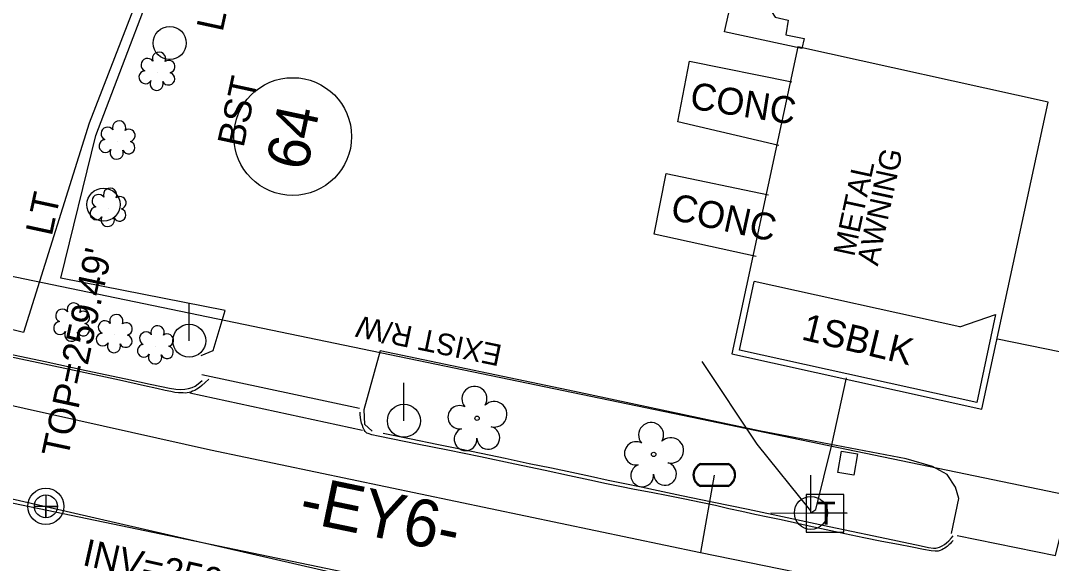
# Model space of a CAD drawing. Extents: x 2100323 to 2109811, y 740376 to 749755.
# Drawn here: x 2106035.2 to 2106188.3, y 744038.4 to 744119.1 of the extents above; entities that cross this region are included whole.
import ezdxf

# ---------------------------------------------------------------- set-up
doc = ezdxf.new("R2010")
doc.units = 0
for name, color, linetype in [('Exist Building', 7, 'Continuous'), ('Exist Building Metal Canopy', 7, 'Continuous'), ('Exist Building Metal Canopy Text', 7, 'Continuous'), ('Exist Building Text', 7, 'Continuous'), ('Exist Horizontal Alignment', 7, 'Continuous'), ('Exist Horizontal Alignment Direction Label', 7, 'Continuous'), ('Exist Other Culture Area Outline', 7, 'Continuous'), ('Exist Property Owner Number CELL', 7, 'Continuous'), ('Exist Right of Way Line', 7, 'Continuous'), ('Exist Right of Way Line Text', 7, 'Continuous'), ('Exist Roads Change in Surface', 7, 'Continuous'), ('Exist Roads Change in Surface Text', 7, 'Continuous'), ('Exist Roads Curbs', 7, 'Continuous'), ('Exist Roads EOP', 7, 'Continuous'), ('Exist Roads EOP Other', 7, 'Continuous'), ('Exist Roads EOP Other Text', 7, 'Continuous'), ('Exist Utilities Other Pole CELL', 7, 'Continuous'), ('Exist Utilities Other Pole Text', 7, 'Continuous'), ('Exist Utilities Power Joint Use Telephone CELL', 7, 'Continuous'), ('Exist Utilities Power Pole CELL', 7, 'Continuous'), ('Exist Utilities Power UG Cable SUE LOS B', 7, 'Continuous'), ('Exist Utilities Sanitary Sewer Manhole CELL', 7, 'Continuous'), ('Exist Utilities Sanitary Sewer Manhole Text', 7, 'Continuous'), ('Exist Utilities Sanitary Sewer UG Line', 7, 'Continuous'), ('Exist Utilities Sanitary Sewer UG Line Invert Elevation', 7, 'Continuous'), ('Exist Utilities Telephone Pedestal CELL', 7, 'Continuous'), ('Exist Utilities Water Meter CELL', 7, 'Continuous'), ('Exist Utilities Water UG Line SUE LOS B', 7, 'Continuous'), ('Exist Vegetation Hedge Row', 7, 'Continuous'), ('Exist Vegetation Shrub CELL', 7, 'Continuous'), ('Exist Vegetation Tree CELL', 7, 'Continuous')]:
    doc.layers.add(name, color=color, linetype=linetype)

msp = doc.modelspace()

# ---------------------------------------------------------------- linework, layer by layer
at = {"layer": 'Exist Building'}
for p, q in [((2106141.98, 744070.1), (2106144.13, 744080.3)), ((2106174.7, 744073.57), (2106144.13, 744080.3)), ((2106174.7, 744073.57), (2106179.97, 744075.4)), ((2106179.97, 744075.4), (2106177.21, 744062.34)), ((2106177.21, 744062.34), (2106141.98, 744070.1))]:
    msp.add_line(p, q, dxfattribs=at)
at = {"layer": 'Exist Building Metal Canopy'}
for p, q in [((2106150.63, 744115.18), (2106140.84, 744069.55)), ((2106187.8, 744106.94), (2106150.63, 744115.18)), ((2106177.98, 744061.34), (2106187.8, 744106.94)), ((2106140.84, 744069.55), (2106177.98, 744061.34))]:
    msp.add_line(p, q, dxfattribs=at)
at = {"layer": 'Exist Horizontal Alignment'}
msp.add_line((2105925.55, 744069.86), (2106252.72, 744001.98), dxfattribs=at)
at = {"layer": 'Exist Other Culture Area Outline'}
msp.add_lwpolyline([(2106158.94, 744051.5), (2106156.55, 744051.91), (2106157.1, 744055.1), (2106159.48, 744054.69)], close=True, dxfattribs=at)
at = {"layer": 'Exist Property Owner Number CELL'}
msp.add_circle((2106075.59, 744101.85), 8.75, dxfattribs=at)
at = {"layer": 'Exist Right of Way Line'}
msp.add_line((2105965.78, 744095.22), (2106209.76, 744044.6), dxfattribs=at)
at = {"layer": 'Exist Roads Change in Surface'}
for points in [[(2106151.24, 744114.92), (2106139.72, 744117.43), (2106141.43, 744124.85), (2106146.66, 744123.78), (2106146.06, 744121.44), (2106147.27, 744119.57), (2106149.21, 744119.17), (2106148.83, 744116.96), (2106151.58, 744116.4), (2106151.24, 744114.92)], [(2106147.8, 744100.54), (2106132.79, 744104.03), (2106134.52, 744113.04), (2106149.73, 744109.97)], [(2106180.28, 744071.8), (2106194.35, 744068.92), (2106202.48, 744103.45), (2106197.04, 744104.56)], [(2106174.27, 744042.57), (2106188.88, 744039.58), (2106195.68, 744067.17), (2106209.42, 744064.41), (2106216.39, 744090.21), (2106218.15, 744099.39), (2106226.81, 744097.6), (2106220.05, 744067.85), (2106218.94, 744062.53)], [(2106144.42, 744084.02), (2106129.27, 744087.33), (2106131.08, 744096.37), (2106146.28, 744093.2)], [(2106085.51, 744061.45), (2106062.1, 744066.44)]]:
    msp.add_lwpolyline(points, dxfattribs=at)
at = {"layer": 'Exist Roads Curbs'}
for points in [[(2106023.07, 744071.83), (2106024.64, 744071.48), (2106028.19, 744070.7), (2106031.34, 744070.01), (2106034.37, 744069.35), (2106038.81, 744068.4), (2106044.93, 744067.09), (2106050.78, 744065.84), (2106054.43, 744065.05), (2106056.12, 744064.68), (2106057.3, 744064.45), (2106058.21, 744064.31), (2106058.94, 744064.26), (2106059.58, 744064.28), (2106060.13, 744064.39), (2106060.63, 744064.55), (2106061.08, 744064.77), (2106061.55, 744065.09), (2106062.14, 744065.59)], [(2106088.6, 744069.98), (2106086.15, 744061.22), (2106086.27, 744059.12), (2106087.38, 744058.07)], [(2106173.47, 744042.84), (2106174.54, 744048.07), (2106174.06, 744049.75), (2106172.83, 744051.62), (2106170.64, 744052.82), (2106166.72, 744053.94), (2106144.9, 744058.12), (2106117.45, 744063.94), (2106088.6, 744069.98)], [(2106089.03, 744057.76), (2106093.21, 744056.91), (2106096.98, 744056.14), (2106100.2, 744055.47), (2106103.56, 744054.78), (2106107.15, 744054.03), (2106110.73, 744053.28), (2106114.02, 744052.59), (2106117.03, 744051.95), (2106119.85, 744051.35), (2106122.46, 744050.8), (2106124.95, 744050.28), (2106127.37, 744049.77), (2106129.87, 744049.25), (2106133.33, 744048.52), (2106137.9, 744047.57), (2106143.25, 744046.45), (2106149.04, 744045.23), (2106155.27, 744043.91), (2106161.91, 744042.5), (2106168.93, 744041.01), (2106170.05, 744040.79), (2106170.77, 744040.68), (2106170.98, 744040.67), (2106171.14, 744040.68), (2106171.31, 744040.71), (2106171.67, 744040.83), (2106172.07, 744041.02), (2106172.42, 744041.23), (2106172.72, 744041.45), (2106173.04, 744041.75), (2106173.45, 744042.22), (2106173.69, 744042.51)]]:
    msp.add_lwpolyline(points, dxfattribs=at)
at = {"layer": 'Exist Roads EOP'}
for points in [[(2106063.12, 744065.8), (2106062.58, 744065.29), (2106062.11, 744064.87), (2106061.72, 744064.55), (2106061.36, 744064.31), (2106061.03, 744064.12), (2106060.72, 744063.99), (2106060.45, 744063.88), (2106060.19, 744063.79), (2106059.93, 744063.74), (2106059.65, 744063.73), (2106059.34, 744063.74), (2106058.99, 744063.75), (2106058.6, 744063.77), (2106058.1, 744063.83), (2106057.49, 744063.94), (2106056.64, 744064.11), (2106055.41, 744064.39), (2106053.59, 744064.81), (2106049.88, 744065.62), (2106044.09, 744066.86), (2106037.8, 744068.2), (2106032.64, 744069.3)], [(2106060.31, 744063.76), (2106085.95, 744058.19)], [(2106173.68, 744041.81), (2106173.45, 744041.54), (2106173.27, 744041.34), (2106173.12, 744041.2), (2106172.97, 744041.07), (2106172.83, 744040.94), (2106172.66, 744040.81), (2106172.48, 744040.68), (2106172.27, 744040.55), (2106172.03, 744040.43), (2106171.76, 744040.33), (2106171.46, 744040.25), (2106171.16, 744040.22), (2106171.01, 744040.22), (2106170.42, 744040.29), (2106169.29, 744040.49), (2106167.63, 744040.8), (2106165.56, 744041.2), (2106163.1, 744041.68), (2106160.41, 744042.22), (2106157.63, 744042.79), (2106154.81, 744043.38), (2106152.29, 744043.93), (2106150.12, 744044.42), (2106148.14, 744044.86), (2106146.17, 744045.28), (2106144.23, 744045.69), (2106142.31, 744046.1), (2106140.39, 744046.54), (2106138.39, 744047), (2106136.2, 744047.48), (2106133.82, 744047.96), (2106131.36, 744048.45), (2106128.82, 744048.93), (2106126.38, 744049.4), (2106124.2, 744049.83), (2106122.19, 744050.25), (2106119.73, 744050.77), (2106116.73, 744051.42), (2106113.07, 744052.2), (2106108.61, 744053.16), (2106103.5, 744054.24), (2106098.62, 744055.25), (2106094.1, 744056.15), (2106090.48, 744056.87), (2106088.27, 744057.32), (2106087.33, 744057.54), (2106086.79, 744057.71), (2106086.61, 744057.78), (2106086.5, 744057.85), (2106086.43, 744057.92), (2106086.35, 744058.01), (2106086.21, 744058.24), (2106086.08, 744058.54), (2106085.95, 744058.88), (2106085.81, 744059.26), (2106085.69, 744059.77), (2106085.61, 744060.49), (2106085.59, 744060.87)]]:
    msp.add_lwpolyline(points, dxfattribs=at)
at = {"layer": 'Exist Roads EOP Other'}
msp.add_lwpolyline([(2106061.99, 744069.3), (2106063.78, 744070.06), (2106065.58, 744076.01), (2106041.13, 744080.81), (2106046.33, 744102.02), (2106058.07, 744132.86), (2106084.03, 744196.59), (2106099.94, 744228.15), (2106106.45, 744253.44), (2106125.49, 744310.95), (2106130.83, 744323.85), (2106141.5, 744343.56), (2106155.45, 744372.47), (2106174.34, 744433.5), (2106179.76, 744451.87), (2106199.43, 744445.3)], dxfattribs=at)
at = {"layer": 'Exist Utilities Other Pole CELL'}
for centre in [(2106057.32, 744115.75), (2106047.48, 744091.73)]:
    msp.add_circle(centre, 2.46, dxfattribs=at)
at = {"layer": 'Exist Utilities Power Joint Use Telephone CELL'}
msp.add_line((2106152.56, 744045.92), (2106152.56, 744045.92), dxfattribs=at)
msp.add_lwpolyline([(2106146.62, 744045.92), (2106157.96, 744045.88), (2106152.56, 744045.9), (2106152.56, 744051.54)], dxfattribs=at)
msp.add_circle((2106152.56, 744045.92), 2.45, dxfattribs=at)
at = {"layer": 'Exist Utilities Power Pole CELL'}
for p, q in [((2106060.22, 744071.5), (2106060.22, 744077.13)), ((2106060.22, 744071.5), (2106060.22, 744071.5)), ((2106092.1, 744059.61), (2106092.1, 744065.24)), ((2106092.1, 744059.61), (2106092.1, 744059.61))]:
    msp.add_line(p, q, dxfattribs=at)
for centre in [(2106060.22, 744071.5), (2106092.1, 744059.61)]:
    msp.add_circle(centre, 2.45, dxfattribs=at)
at = {"layer": 'Exist Utilities Power UG Cable SUE LOS B'}
for points in [[(2106152.56, 744045.92), (2106152.57, 744046.21), (2106144.56, 744056.14), (2106136.39, 744068.41)], [(2106152.56, 744045.92), (2106153.32, 744046.42), (2106155.68, 744056.05), (2106157.84, 744065.98)]]:
    msp.add_lwpolyline(points, dxfattribs=at)
at = {"layer": 'Exist Utilities Sanitary Sewer Manhole CELL'}
msp.add_lwpolyline([(2106038.92, 744048.61), (2106038.92, 744045.18), (2106038.92, 744046.89), (2106040.63, 744046.89), (2106037.21, 744046.89)], dxfattribs=at)
for radius in [2.69, 1.71]:
    msp.add_circle((2106038.92, 744046.89), radius, dxfattribs=at)
at = {"layer": 'Exist Utilities Sanitary Sewer UG Line'}
for p, q in [((2105955.64, 744065.59), (2106038.92, 744046.89)), ((2106038.92, 744046.89), (2106222.03, 744004.79))]:
    msp.add_line(p, q, dxfattribs=at)
at = {"layer": 'Exist Utilities Telephone Pedestal CELL'}
msp.add_line((2106154.58, 744045.86), (2106154.58, 744045.86), dxfattribs=at)
msp.add_lwpolyline([(2106151.86, 744043.04), (2106157.45, 744043.04), (2106157.45, 744048.63), (2106151.86, 744048.63), (2106151.86, 744043.04)], dxfattribs=at)
at = {"layer": 'Exist Utilities Water Meter CELL'}
msp.add_line((2106138.22, 744051.54), (2106138.22, 744051.54), dxfattribs=at)
for points in [[(2106136.18, 744053.24), (2106140.26, 744053.24)], [(2106136.18, 744053.11), (2106140.26, 744053.11)], [(2106140.26, 744049.98), (2106136.16, 744049.98)], [(2106140.26, 744049.84), (2106136.16, 744049.84)]]:
    msp.add_lwpolyline(points, dxfattribs=at)
for centre, radius, start, end in [((2106136.91, 744051.54), 1.86, 113.178, 245.9794), ((2106136.92, 744051.54), 1.73, 115.3009, 243.7824), ((2106139.51, 744051.55), 1.86, 293.6483, 66.3084), ((2106139.52, 744051.54), 1.73, 295.1272, 64.8728)]:
    msp.add_arc(centre, radius, start, end, dxfattribs=at)
at = {"layer": 'Exist Utilities Water UG Line SUE LOS B'}
msp.add_line((2106138.22, 744051.54), (2106136.19, 744040.04), dxfattribs=at)
msp.add_lwpolyline([(2105923.06, 744088.08), (2105972.55, 744075.37), (2105974.97, 744088.39), (2106011.12, 744080.93), (2106007.98, 744067.69), (2106063.39, 744055.3), (2106136.19, 744040.04), (2106190.49, 744028.95), (2106211.35, 744024.76), (2106284.14, 744006.76), (2106295.72, 744004.36), (2106298.44, 744004.46), (2106299.28, 744008.7)], dxfattribs=at)
at = {"layer": 'Exist Vegetation Hedge Row'}
msp.add_lwpolyline([(2106140.06, 744345.56), (2106122.41, 744307.61), (2106113.45, 744285.21), (2106107.97, 744263.91), (2106098.03, 744228.76), (2106085.07, 744205.21), (2106057.58, 744135.46), (2106045.36, 744103.83), (2106035.61, 744072.74), (2106019.21, 744076.79), (2106020.39, 744089.41), (2106031.61, 744105.68), (2106030.31, 744111.92), (2106028.35, 744120.52), (2106030.44, 744129.89), (2106043.58, 744169.03), (2106059.65, 744196.45), (2106079.45, 744233.3), (2106082.07, 744246.86), (2106087.39, 744283.63), (2106096.02, 744309.95), (2106104.37, 744324.75), (2106108.43, 744333.66)], dxfattribs=at)
at = {"layer": 'Exist Vegetation Shrub CELL'}
for p, q in [((2106055.5, 744111.37), (2106055.5, 744111.37)), ((2106049.57, 744101.15), (2106049.57, 744101.15)), ((2106048.23, 744091.14), (2106048.23, 744091.14)), ((2106042.83, 744074.09), (2106042.83, 744074.09)), ((2106049.16, 744072.38), (2106049.16, 744072.38)), ((2106055.28, 744070.71), (2106055.28, 744070.71))]:
    msp.add_line(p, q, dxfattribs=at)
for centre, radius, start, end in [((2106055.73, 744113.41), 0.99, 334.8391, 200.4717), ((2106054.02, 744112.5), 0.968, 35.8908, 245.4216), ((2106057.17, 744112.24), 0.929, 284.4567, 126.0861), ((2106053.7, 744110.66), 0.955, 95.1099, 327.9534), ((2106057.14, 744110.44), 0.937, 204.9913, 73.4601), ((2106055.37, 744109.69), 0.984, 151.2797, 21.387), ((2106048.09, 744102.28), 0.968, 35.8908, 245.4216), ((2106049.8, 744103.19), 0.99, 334.8391, 200.4717), ((2106051.25, 744102.02), 0.929, 284.4567, 126.0861), ((2106047.77, 744100.45), 0.955, 95.1099, 327.9534), ((2106049.44, 744099.47), 0.984, 151.2797, 21.387), ((2106051.21, 744100.22), 0.937, 204.9913, 73.4601), ((2106048.46, 744093.18), 0.99, 334.8391, 200.4717), ((2106046.75, 744092.27), 0.968, 35.8908, 245.4216), ((2106049.91, 744092.01), 0.929, 284.4567, 126.0861), ((2106046.43, 744090.44), 0.955, 95.1099, 327.9534), ((2106049.87, 744090.21), 0.937, 204.9913, 73.4601), ((2106048.11, 744089.46), 0.984, 151.2797, 21.387), ((2106043.06, 744076.13), 0.99, 334.8391, 200.4717), ((2106041.35, 744075.22), 0.968, 35.8908, 245.4216), ((2106044.5, 744074.96), 0.929, 284.4567, 126.0861), ((2106049.39, 744074.42), 0.99, 334.8391, 200.4717), ((2106041.03, 744073.39), 0.955, 95.1099, 327.9534), ((2106044.47, 744073.16), 0.937, 204.9913, 73.4601), ((2106047.68, 744073.51), 0.968, 35.8908, 245.4216), ((2106050.83, 744073.25), 0.929, 284.4567, 126.0861), ((2106042.7, 744072.41), 0.984, 151.2797, 21.387), ((2106047.36, 744071.68), 0.955, 95.1099, 327.9534), ((2106050.8, 744071.45), 0.937, 204.9913, 73.4601), ((2106053.8, 744071.84), 0.968, 35.8908, 245.4216), ((2106055.51, 744072.75), 0.99, 334.8391, 200.4717), ((2106056.95, 744071.58), 0.929, 284.4567, 126.0861), ((2106049.03, 744070.7), 0.984, 151.2797, 21.387), ((2106053.48, 744070.01), 0.955, 95.1099, 327.9534), ((2106055.15, 744069.03), 0.984, 151.2797, 21.387), ((2106056.92, 744069.79), 0.937, 204.9913, 73.4601)]:
    msp.add_arc(centre, radius, start, end, dxfattribs=at)
at = {"layer": 'Exist Vegetation Tree CELL'}
for p, q in [((2106102.97, 744059.98), (2106102.97, 744059.98)), ((2106129.21, 744054.61), (2106129.21, 744054.61))]:
    msp.add_line(p, q, dxfattribs=at)
for centre in [(2106102.97, 744059.98), (2106129.21, 744054.61)]:
    msp.add_circle(centre, 0.326, dxfattribs=at)
for centre, radius, start, end in [((2106102.59, 744062.86), 1.86, 330.1651, 219.7134), ((2106100.37, 744060.14), 1.73, 62.6636, 279.3457), ((2106105.52, 744060.57), 1.9, 257.1011, 134.1999), ((2106104.64, 744057.08), 1.7, 181.2822, 74.56), ((2106128.83, 744057.49), 1.86, 330.1651, 219.7134), ((2106101.27, 744056.86), 1.69, 111.5671, 6.231), ((2106131.76, 744055.2), 1.9, 257.1011, 134.1999), ((2106126.61, 744054.77), 1.73, 62.6636, 279.3457), ((2106127.51, 744051.49), 1.69, 111.5671, 6.231), ((2106130.89, 744051.72), 1.7, 181.2822, 74.56)]:
    msp.add_arc(centre, radius, start, end, dxfattribs=at)

# ---------------------------------------------------------------- texts
at = {"layer": 'Exist Building Metal Canopy Text'}
for s, p in [('AWNING', (2106162.5, 744082.5)), ('METAL', (2106159, 744083.9))]:
    msp.add_text(s, height=3.2, rotation=77.8136, dxfattribs=at).set_placement(p)
at = {"layer": 'Exist Building Text'}
msp.add_text('1SBLK', height=4, rotation=346.4556, dxfattribs=at).set_placement((2106151.01, 744071.72))
at = {"layer": 'Exist Horizontal Alignment Direction Label'}
msp.add_text('-EY6-', height=7, rotation=348.2788, dxfattribs=at).set_placement((2106076.27, 744044.72))
at = {"layer": 'Exist Property Owner Number CELL'}
msp.add_text('64', height=6.25, rotation=78.0326, dxfattribs=at).set_placement((2106077.67, 744096.58))
at = {"layer": 'Exist Right of Way Line Text'}
msp.add_text('EXIST R/W', height=3.2, rotation=168.2788, dxfattribs=at).set_placement((2106106.85, 744070.82))
at = {"layer": 'Exist Roads Change in Surface Text'}
for rotation, p in [(351.1856, (2106134.44, 744106.03)), (347.6941, (2106131.53, 744089.57))]:
    msp.add_text('CONC', height=4, rotation=rotation, dxfattribs=at).set_placement(p)
at = {"layer": 'Exist Roads EOP Other Text'}
msp.add_text('BST', height=4, rotation=77.8136, dxfattribs=at).set_placement((2106068.27, 744100.09))
at = {"layer": 'Exist Utilities Other Pole Text'}
for p in [(2106065.17, 744117.29), (2106039.79, 744086.93)]:
    msp.add_text('LT', height=4, rotation=77.8136, dxfattribs=at).set_placement(p)
at = {"layer": 'Exist Utilities Sanitary Sewer Manhole Text'}
msp.add_text("TOP=259.49'", height=4, rotation=77.9424, dxfattribs=at).set_placement((2106042.18, 744053.93))
at = {"layer": 'Exist Utilities Sanitary Sewer UG Line Invert Elevation'}
msp.add_text("INV=250.47'", height=4, rotation=347.4134, dxfattribs=at).set_placement((2106044.19, 744038.19))
at = {"layer": 'Exist Utilities Telephone Pedestal CELL'}
msp.add_text('T', height=3.42, dxfattribs=at).set_placement((2106153.45, 744044.15))

doc.saveas('drawing.dxf')
